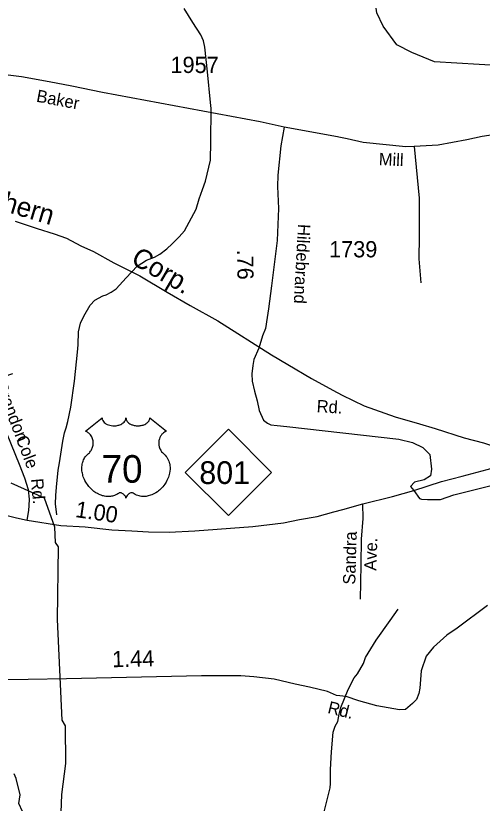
# Model space of a CAD drawing. Extents: x 1473865 to 1648260, y 639067 to 773536.
# Drawn here: x 1515215 to 1518812, y 717544 to 723609 of the extents above; entities that cross this region are included whole.
import ezdxf

# ---------------------------------------------------------------- set-up
doc = ezdxf.new("R2010")
doc.units = 0
for name, color, linetype in [('Exist Hydrographic Misc Water Feature', 7, 'Continuous'), ('Exist Railroad Mainline', 7, 'Continuous'), ('Exist Railroad Mainline Label', 7, 'Continuous'), ('Exist Road Non-System Type 51', 7, 'Continuous'), ('Exist Road Non-System Type 51 Label', 7, 'Continuous'), ('Exist Road Primary NC Shield CELL', 7, 'Continuous'), ('Exist Road Primary NC Shield Number Label', 7, 'Continuous'), ('Exist Road Primary US Attributed', 7, 'Continuous'), ('Exist Road Primary US Mileage Hundredths English Label', 7, 'Continuous'), ('Exist Road Primary US Shield CELL', 7, 'Continuous'), ('Exist Road Primary US Shield Number Label', 7, 'Continuous'), ('Exist Road Secondary Mileage Hundredths English Label', 7, 'Continuous'), ('Exist Road Secondary Type 41 Attributed', 7, 'Continuous'), ('Exist Road Secondary Type 51 Attributed', 7, 'Continuous'), ('Exist Road Secondary Type 51 Label', 7, 'Continuous'), ('Exist Road Secondary Type 51 Number Label', 7, 'Continuous')]:
    doc.layers.add(name, color=color, linetype=linetype)

msp = doc.modelspace()

# ---------------------------------------------------------------- linework, layer by layer
at = {"layer": 'Exist Hydrographic Misc Water Feature'}
for points in [[(1521077.5, 721655.2), (1520713.5, 721862.7), (1520243.5, 722220.2), (1520021.5, 722431.5), (1519626.5, 722711.9), (1519356.5, 723048.9), (1519183.5, 723177.1), (1518959.5, 723224.4), (1518442.5, 723254.5), (1518268.5, 723326.9), (1518153.4, 723385), (1518046.5, 723528.4), (1517998.5, 723631.1), (1517968.5, 723848.3), (1517920.5, 723997), (1517794.7, 724150.6)], [(1515531, 719765.8), (1515522.1, 719850.6), (1515523.3, 719914.5), (1515528.5, 719978.4), (1515542.8, 720110.1), (1515551.8, 720165.8), (1515578.8, 720333.2), (1515589.9, 720397), (1515604.6, 720436.7), (1515617.5, 720484.4), (1515639.5, 720595.9), (1515667.1, 720795.2), (1515691.1, 721018.6), (1515696.1, 721074.5), (1515697.8, 721174.4), (1515715.1, 721242), (1515739.1, 721294.4), (1515789.5, 721380.5), (1515824.3, 721419.8), (1515886.8, 721452.6), (1515911, 721460.1), (1515951.3, 721479.3), (1515989.8, 721506.6), (1516065.3, 721591.1), (1516151, 721681.4), (1516223.8, 721728), (1516284.2, 721750.9), (1516324.6, 721772.1), (1516379.4, 721815), (1516420, 721852.2), (1516475.1, 721907.1), (1516514.8, 721952.3), (1516606.8, 722120.5), (1516628.3, 722200.1), (1516653.6, 722271.5), (1516678.7, 722335), (1516717, 722496.8), (1516720.1, 722638), (1516720.7, 722893.8), (1516717.6, 722941.8), (1516693.8, 723178.1), (1516673.2, 723366.4), (1516662, 723414.6), (1516640.9, 723462.9), (1516580.6, 723558), (1516514.5, 723665.2)], [(1516456.4, 715209.6), (1516382.4, 715309.6), (1516283.4, 715364.1), (1516079.4, 715620.9), (1515898.6, 715964.7), (1515842.5, 716107), (1515777.4, 716464.2), (1515581.4, 716691.4), (1515540.4, 716784.1), (1515571.4, 717610.6), (1515600.4, 717849.7), (1515597.4, 718141.9), (1515573.4, 718185.1), (1515536.4, 718960.5), (1515545.4, 719518.3), (1515521.4, 719551.6), (1515515.4, 719670), (1515435.4, 719894.8), (1515178.4, 720008.2)], [(1517697.1, 718172.8), (1517709.5, 718230.1), (1517722.4, 718281.4), (1517777.1, 718420.7), (1517824.7, 718509.1), (1517849.3, 718540.5), (1517896.9, 718619.5), (1517910.5, 718668), (1517994.5, 718801.5), (1518101.5, 718951.3), (1518163.2, 719037.9)], [(1517669.3, 716476.9), (1517612.2, 716585.3), (1517593, 716633.6), (1517593.2, 716641.6), (1517579.9, 716681.8), (1517513, 716855), (1517474.9, 716963.6), (1517456.4, 717043.9), (1517454.9, 717075.9), (1517462.2, 717147.7), (1517487.8, 717235.2), (1517504.1, 717271.2), (1517537.5, 717330.2), (1517583.5, 717441.3), (1517596.3, 717489), (1517639.5, 717664), (1517642, 717695.9), (1517641.9, 717803.9), (1517648.4, 717939.7), (1517663.2, 718091.3), (1517677.9, 718138.9), (1517697.1, 718172.8)]]:
    msp.add_lwpolyline(points, dxfattribs=at)
at = {"layer": 'Exist Railroad Mainline'}
msp.add_lwpolyline([(1515210.2, 722027.9), (1515381, 721971.3), (1515511, 721930), (1515606.2, 721895.1), (1515717.2, 721838), (1515814, 721792.4), (1515970.7, 721706.2), (1516170.7, 721606.2), (1516383.3, 721479.2), (1516560.9, 721377.6), (1516773.4, 721260.2), (1517187, 720998), (1517314, 720924.2), (1517496.5, 720815.7), (1517660.6, 720724.7), (1517731.3, 720688.3), (1517901.7, 720604), (1518139.5, 720521.1), (1518328.7, 720466.7), (1518447.7, 720429.9), (1518673.1, 720358.2), (1518821.9, 720319.7), (1519173.9, 720205.7), (1521028.4, 719642.5)], dxfattribs=at)
at = {"layer": 'Exist Road Non-System Type 51'}
for points in [[(1518287.7, 722601.6), (1518325.4, 722203.8), (1518325.4, 721908.9), (1518322, 721737.5), (1518339.1, 721552.3)], [(1515304, 719724), (1515316.2, 719799.7), (1515317.2, 719838.2), (1515320.7, 719886.5), (1515312.8, 719956.8), (1515284.7, 720048.1), (1515244.4, 720154.1), (1515147.9, 720387.4), (1515081.2, 720570.5), (1515041.8, 720689.7), (1515041.8, 720736.2), (1515073.4, 720793.3), (1515138.3, 720834.6), (1515162.5, 720844.4), (1515191.9, 720854.2)], [(1517872.6, 719115.2), (1517874.8, 719243.4), (1517877, 719382.5), (1517881.5, 719579.2), (1517894.7, 719738.2), (1517890.3, 719850.9)], [(1515206.8, 717290), (1515241.3, 717335.5), (1515271.2, 717398.5), (1515277.5, 717427.1), (1515268, 717481.1), (1515239.4, 717541.5), (1515248.9, 717608.2), (1515219, 717735.8), (1515201.5, 717770)]]:
    msp.add_lwpolyline(points, dxfattribs=at)
at = {"layer": 'Exist Road Primary NC Shield CELL'}
msp.add_lwpolyline([(1516521.4, 720092.8), (1516854.4, 720425.8), (1517187.4, 720092.8), (1516854.4, 719759.8)], close=True, dxfattribs=at)
at = {"layer": 'Exist Road Primary US Attributed'}
for points in [[(1512998.3, 720203.3), (1513948.3, 720002), (1514257.4, 719939.6), (1514512.8, 719892), (1514719.9, 719849.9), (1515063.2, 719780.2), (1515220.7, 719741.6), (1515304, 719724), (1515562.2, 719683.3), (1515751.2, 719673.1), (1515955.2, 719651.1), (1516108.8, 719642.3), (1516238.3, 719633.5), (1516398.8, 719632.6), (1516596.6, 719641.5), (1517043.5, 719675), (1517278.9, 719703.3), (1517403.4, 719730.2), (1517538, 719752.1), (1517667.7, 719788.8), (1517737.2, 719806.1), (1517890.3, 719850.9), (1518120.3, 719907.6), (1518283.4, 719952.7)], [(1518283.4, 719952.7), (1518497.8, 720022.2), (1518655.8, 720064.2), (1518849, 720115.6), (1519173.9, 720205.7)]]:
    msp.add_lwpolyline(points, dxfattribs=at)
at = {"layer": 'Exist Road Primary US Shield CELL'}
msp.add_lwpolyline([(1515880.7, 720512.4), (1515881, 720507.1), (1515882.3, 720500.8), (1515883.3, 720497.5), (1515886.2, 720491.3), (1515891.1, 720483.9), (1515897.9, 720476.7), (1515905.6, 720470.4), (1515910.7, 720467), (1515919.5, 720462.3), (1515929.4, 720458.2), (1515940.5, 720455), (1515951.8, 720452.7), (1515964.2, 720451.3), (1515976.5, 720451.1), (1515989.7, 720452.1), (1516004.3, 720454.9), (1516011, 720456.6), (1516018.5, 720459.2), (1516025.5, 720462.1), (1516033.2, 720466.2), (1516039.3, 720470.2), (1516044.2, 720473.7), (1516051, 720480.2), (1516056.4, 720487), (1516058.7, 720490.8), (1516060.7, 720494.4), (1516063.4, 720502.2), (1516064.1, 720505.6), (1516064.7, 720512.7), (1516065.1, 720506.7), (1516065.7, 720503), (1516066.7, 720499.3), (1516068.2, 720495.5), (1516071, 720490), (1516074, 720485.4), (1516079.7, 720478.7), (1516083.3, 720475.3), (1516086.6, 720472.7), (1516095.3, 720466.7), (1516105.5, 720461.5), (1516110.5, 720459.3), (1516115.7, 720457.5), (1516122.2, 720455.5), (1516129, 720453.9), (1516135.7, 720452.8), (1516142.5, 720451.8), (1516149.5, 720451.2), (1516155.2, 720451.1), (1516162.2, 720451.2), (1516168.6, 720451.5), (1516175.2, 720452.3), (1516182.5, 720453.5), (1516188.4, 720454.8), (1516196.1, 720456.9), (1516203.1, 720459.4), (1516209.3, 720462), (1516217.2, 720466.2), (1516223.7, 720470.2), (1516228.4, 720474), (1516234, 720479.2), (1516239.4, 720485.4), (1516242.5, 720489.8), (1516244.7, 720494.5), (1516246.7, 720499.3), (1516248, 720504.5), (1516248.6, 720509), (1516248.7, 720512.8), (1516377.3, 720410.4), (1516374.3, 720409.2), (1516367.3, 720405.8), (1516361.7, 720402.5), (1516352.9, 720396.3), (1516349.1, 720392.9), (1516345.3, 720389.3), (1516341.8, 720385.5), (1516338.7, 720381.9), (1516335, 720376.8), (1516331.7, 720371.6), (1516328.4, 720365.9), (1516326, 720361), (1516322.1, 720350.6), (1516320.2, 720344.1), (1516318.9, 720338.6), (1516317.4, 720327.1), (1516317, 720321.6), (1516317, 720316.2), (1516317.3, 720310.5), (1516317.9, 720305), (1516318.9, 720299.3), (1516319.8, 720294.3), (1516321.4, 720288.2), (1516323.6, 720281), (1516326.5, 720274.1), (1516332.3, 720262.9), (1516339.9, 720251.5), (1516345.3, 720245.2), (1516350.6, 720239.7), (1516358.5, 720233), (1516362.8, 720229.2), (1516367.8, 720224.3), (1516375.8, 720214.9), (1516379.1, 720210.5), (1516382.4, 720205.6), (1516385.4, 720200.5), (1516388.5, 720195), (1516390.9, 720190.2), (1516395.4, 720179.2), (1516398.7, 720168.5), (1516400.2, 720162.9), (1516402.6, 720150.3), (1516403.5, 720144), (1516404.5, 720131.7), (1516404.6, 720116.8), (1516403.4, 720102.7), (1516400.8, 720086.2), (1516398.6, 720076.3), (1516395.2, 720064.8), (1516391.9, 720054.9), (1516386, 720040.2), (1516380.8, 720029.6), (1516374.1, 720017.1), (1516369.4, 720009.6), (1516364.1, 720001.6), (1516357.3, 719992.3), (1516349.4, 719982.4), (1516339.9, 719972), (1516332.2, 719964.3), (1516322.2, 719955.3), (1516316.1, 719950.3), (1516307.5, 719943.8), (1516295.6, 719935.9), (1516283.9, 719929.1), (1516274, 719924), (1516265.2, 719920.2), (1516253.8, 719915.9), (1516234.8, 719910.7), (1516227.9, 719909.2), (1516219.7, 719908), (1516212, 719907.3), (1516204.6, 719906.8), (1516194.5, 719906.8), (1516184.6, 719907.6), (1516175.2, 719908.9), (1516165.4, 719911), (1516155.1, 719914), (1516145.8, 719917.7), (1516136.4, 719922.3), (1516120.5, 719932.3), (1516115.9, 719934.8), (1516113.3, 719935.4), (1516107.2, 719935.7), (1516101.4, 719934.5), (1516095.5, 719932.2), (1516091.9, 719930.3), (1516087.2, 719927.2), (1516083.5, 719924.3), (1516079.1, 719920.1), (1516076.1, 719916.6), (1516073.7, 719913.9), (1516069.3, 719906.8), (1516067.7, 719903.5), (1516066, 719899.1), (1516064.5, 719892.7), (1516062.5, 719900.8), (1516060.2, 719906.1), (1516057.4, 719910.7), (1516054.6, 719914.7), (1516050.1, 719919.9), (1516046.1, 719923.7), (1516041.2, 719927.7), (1516036, 719930.8), (1516031.9, 719932.9), (1516028.1, 719934.4), (1516023.5, 719935.5), (1516019.7, 719935.8), (1516016.6, 719935.7), (1516012.3, 719934.8), (1516006.5, 719930.6), (1516000.9, 719926.8), (1515995, 719923.1), (1515987.8, 719919.3), (1515982.6, 719916.8), (1515976.3, 719914.4), (1515969.1, 719912), (1515961.2, 719909.9), (1515953, 719908.3), (1515945.9, 719907.2), (1515938.2, 719906.5), (1515931.3, 719906.3), (1515924.1, 719906.3), (1515917.3, 719906.9), (1515909.5, 719907.6), (1515899.8, 719909), (1515891.7, 719910.8), (1515883.2, 719913.1), (1515874.5, 719915.8), (1515865.2, 719919.4), (1515853.5, 719924.5), (1515845.3, 719928.7), (1515832.5, 719936), (1515817.5, 719946.5), (1515806.1, 719955.7), (1515797.8, 719963.2), (1515785.6, 719975.6), (1515778.4, 719983.8), (1515767.1, 719998.4), (1515759.9, 720008.9), (1515755.2, 720016.7), (1515748.4, 720029.1), (1515744.6, 720037), (1515739.8, 720048.4), (1515735.9, 720058.8), (1515732.7, 720068.6), (1515731, 720075), (1515728.6, 720086), (1515727.1, 720093.8), (1515725.7, 720104.5), (1515724.9, 720115.8), (1515724.7, 720126.2), (1515725, 720134.9), (1515726, 720145), (1515727.7, 720155.7), (1515729.7, 720164.9), (1515731.6, 720171.5), (1515734.3, 720179.6), (1515738, 720188.5), (1515742.2, 720197), (1515746.3, 720204.1), (1515751.4, 720211.7), (1515756.4, 720218.1), (1515762.9, 720225.3), (1515769.8, 720231.8), (1515776, 720236.9), (1515783.5, 720244.2), (1515787.4, 720248.6), (1515792, 720254.7), (1515795.7, 720260.4), (1515798.7, 720265.5), (1515802.6, 720273), (1515805, 720278.7), (1515807.9, 720287.3), (1515809.4, 720293.4), (1515810.9, 720301.2), (1515811.9, 720308.6), (1515812.3, 720317.8), (1515812.1, 720325.4), (1515811.1, 720334.3), (1515809.4, 720342.8), (1515807.4, 720350.3), (1515804.2, 720358.8), (1515801.3, 720365), (1515796.4, 720373.4), (1515790.9, 720381.3), (1515785.2, 720387.6), (1515779.5, 720393.3), (1515774.1, 720397.6), (1515768.9, 720401.3), (1515762.3, 720405.3), (1515756, 720408.4), (1515752.1, 720410)], close=True, dxfattribs=at)
at = {"layer": 'Exist Road Secondary Type 41 Attributed'}
for points in [[(1517236.9, 722380.1), (1517233.7, 722292.9), (1517240.5, 722125.8), (1517229.9, 721879.4), (1517187.5, 721529.7), (1517163.5, 721352), (1517153.9, 721284.7), (1517141.4, 721201.3), (1517116.6, 721143.6), (1517089.9, 721050.3)], [(1517089.9, 721050.3), (1517051, 720961.6), (1517042.5, 720915.8), (1517036.4, 720851.9), (1517037.7, 720795.8), (1517055.7, 720717.6), (1517075.6, 720643.6), (1517092.7, 720570.2), (1517124, 720495.2), (1517156.8, 720472.7), (1517182.2, 720459.9), (1517230.1, 720453.7), (1517305.3, 720445.2), (1518169.6, 720347.7), (1518274.8, 720323), (1518353.2, 720284.8), (1518379.8, 720258.8), (1518406.3, 720230.3), (1518420.5, 720116.5), (1518412.9, 720066.2), (1518364.6, 720033.9), (1518289.7, 720016.8), (1518259.3, 719984.6), (1518283.4, 719952.7)]]:
    msp.add_lwpolyline(points, dxfattribs=at)
at = {"layer": 'Exist Road Secondary Type 51 Attributed'}
for points in [[(1517285.3, 722751.7), (1517099.8, 722792.3), (1515885, 723019.1), (1515646.6, 723067.6), (1515473.2, 723099.9), (1515259.7, 723139), (1515034.1, 723166.2), (1514914.2, 723175.8), (1514754.3, 723184), (1514274.3, 723174.9), (1514136.5, 723176.7), (1513798.3, 723169.5), (1513630.3, 723171.9), (1513432.6, 723180.7), (1513312.8, 723202.5), (1513185.8, 723239.5), (1513038.2, 723300.3), (1512919.1, 723359.9), (1512833.9, 723411.1)], [(1520948.3, 722135.7), (1520891.9, 722162.3), (1520835.1, 722188.9), (1520325.4, 722426.3), (1520064.7, 722553), (1519724.2, 722706.6), (1519589.9, 722759.4), (1519538.5, 722773.1), (1519442.5, 722779.9), (1519291.7, 722769.7), (1519128.6, 722728.3), (1518812.3, 722679.4), (1518692.1, 722653.1), (1518472.8, 722611.9), (1518287.7, 722601.6), (1518221.3, 722599.7), (1517893.7, 722632.5), (1517770.5, 722660.3), (1517704.9, 722674.8), (1517696.8, 722676.6), (1517285.3, 722751.7)], [(1517285.3, 722751.7), (1517259.5, 722606.3), (1517236.9, 722380.1)], [(1518283.4, 719952.7), (1518327.6, 719891.9), (1518343.8, 719886.2), (1518389.1, 719883.2), (1518488.7, 719883.2), (1518591.4, 719919.4), (1518869.1, 719988.9)], [(1518852.7, 719068), (1518618.4, 718892.1), (1518538.2, 718839.7), (1518436.5, 718747.2), (1518378.4, 718677.9), (1518341.4, 718563.7), (1518330.7, 718430.7), (1518321.7, 718389.8), (1518303.6, 718343.5), (1518273.2, 718313.9), (1518237.4, 718281.2), (1518221.2, 718267.6), (1518174.9, 718264.5), (1517999.2, 718295.3), (1517860.5, 718332.3), (1517761.9, 718366.3), (1517689, 718375.5), (1517618.9, 718404.2), (1517480.8, 718437.9), (1517368.4, 718461.9), (1517207.3, 718501.1), (1517051.5, 718519.2), (1516949.8, 718526.7), (1516647.9, 718525), (1515605.7, 718502), (1515309.8, 718498.4), (1514752.5, 718491.1)]]:
    msp.add_lwpolyline(points, dxfattribs=at)

# ---------------------------------------------------------------- texts
at = {"layer": 'Exist Railroad Mainline Label'}
for s, rotation, p in [('Southern', 343.36743, (1514705.1, 722229.1)), ('Corp.', 329.73057, (1516094.5, 721706.9))]:
    msp.add_text(s, height=150, rotation=rotation, dxfattribs=at).set_placement(p)
at = {"layer": 'Exist Road Non-System Type 51 Label'}
for s, rotation, p in [('Brandon', 291.50044, (1515053.6, 720766)), ('Cole', 290.78235, (1515213.5, 720356.4)), ('Rd.', 275.16654, (1515331.1, 720042.2)), ('Sandra', 88.27929, (1517832.3, 719226.9)), ('Ave.', 88.27929, (1517995.4, 719334.3))]:
    msp.add_text(s, height=95, rotation=rotation, dxfattribs=at).set_placement(p)
at = {"layer": 'Exist Road Primary NC Shield Number Label'}
msp.add_text('801', height=175, dxfattribs=at).set_placement((1516630.5, 720003.1))
at = {"layer": 'Exist Road Primary US Mileage Hundredths English Label'}
msp.add_text('1.00', height=125, rotation=351.63207, dxfattribs=at).set_placement((1515669.5, 719749))
at = {"layer": 'Exist Road Primary US Shield Number Label'}
msp.add_text('70', height=212.5, dxfattribs=at).set_placement((1515876.4, 720013.1))
at = {"layer": 'Exist Road Secondary Mileage Hundredths English Label'}
for s, rotation, p in [('.76', 270.86274, (1516920.9, 721807.3)), ('1.44', 1.26363, (1515959.1, 718591.5))]:
    msp.add_text(s, height=125, rotation=rotation, dxfattribs=at).set_placement(p)
at = {"layer": 'Exist Road Secondary Type 51 Label'}
for s, rotation, p in [('Baker', 349.44528, (1515368.9, 722947.8)), ('Mill', 357.52764, (1518012.7, 722458.9)), ('Hildebrand', 266.92166, (1517391.6, 722007)), ('Rd.', 356.50089, (1517533, 720556.7)), ('Rd.', 346.08178, (1517613.8, 718240.1))]:
    msp.add_text(s, height=95, rotation=rotation, dxfattribs=at).set_placement(p)
at = {"layer": 'Exist Road Secondary Type 51 Number Label'}
for s, p in [('1957', (1516408, 723168.1)), ('1739', (1517630.8, 721748.3))]:
    msp.add_text(s, height=125, dxfattribs=at).set_placement(p)

doc.saveas('drawing.dxf')
